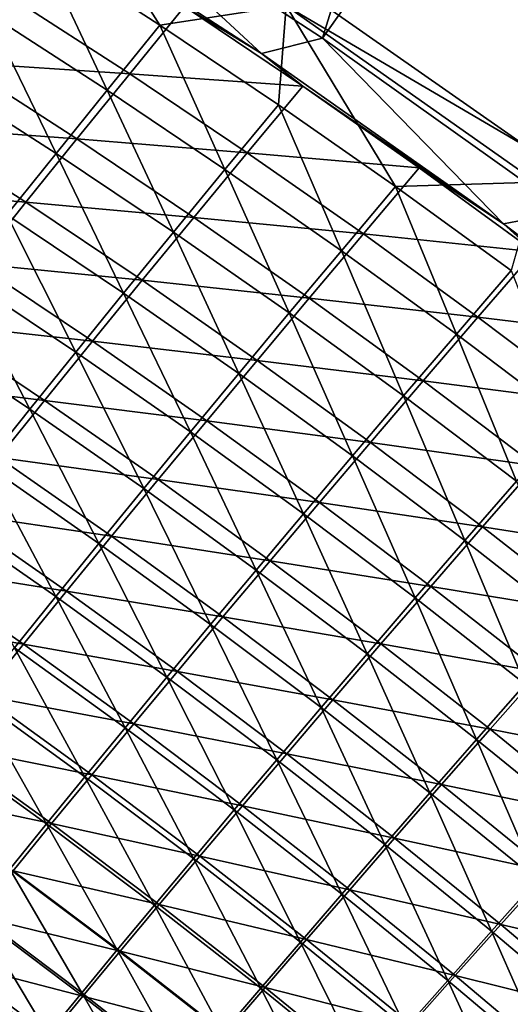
# Model space of a CAD drawing. Header units: metres. Extents: x -1 to 1402, y -1402 to 1.
# Tile 417 of 444: x 1125 to 1150, y -191 to -140. Entities that reach past the tile are written whole.
import ezdxf

# ---------------------------------------------------------------- set-up
doc = ezdxf.new("R2010")
doc.units = ezdxf.units.M

msp = doc.modelspace()

# ---------------------------------------------------------------- linework, layer by layer
at = {"layer": 'None0'}
for points in [[(1126.619507, -131.659164, -29.542799), (1140.182861, -140.514282, -29.542719), (1155.908936, -89.524254)], [(1155.908936, -89.524254), (1140.182861, -140.514282, -29.542719), (1169.822754, -98.733185)], [(1150.873535, -146.218506, -32.127827), (1139.584961, -138.304794, -32.127876), (1170.299805, -98.121864, -3)], [(1140.182861, -140.514282, -29.542719), (1152.828125, -149.50354, -29.542665), (1169.822754, -98.733185)], [(1125.562866, -135.82196, -60.62711), (1126.058838, -130.861496, -32.845287), (1131.772583, -139.836227, -60.626606)], [(1126.058838, -130.861496, -32.845287), (1138.311157, -138.839264, -32.84536), (1131.772583, -139.836227, -60.626606)], [(1124.188843, -133.005203, -30.944132), (1137.031738, -141.316284, -30.947189), (1126.619507, -131.659164, -29.542799)], [(1137.031738, -141.316284, -30.947189), (1140.182861, -140.514282, -29.542719), (1126.619507, -131.659164, -29.542799)], [(1137.031738, -141.316284, -30.947189), (1124.188843, -133.005203, -30.944132), (1133.046265, -138.878265, -32.354538)], [(1125.562866, -135.82196, -60.62711), (1129.032593, -143.211472, -88.439194), (1122.853271, -139.225113, -88.440414)], [(1129.032593, -143.211472, -88.439194), (1125.562866, -135.82196, -60.62711), (1131.772583, -139.836227, -60.626606)], [(1130.206299, -142.357376, -60.151833), (1124.048706, -138.375107, -60.152367), (1121.340454, -141.781296, -87.977814)], [(1130.206299, -142.357376, -60.151833), (1133.046265, -138.878265, -32.354538), (1124.048706, -138.375107, -60.152367)], [(1138.311157, -138.839264, -32.84536), (1139.584961, -138.304794, -32.127876), (1150.873535, -146.218506, -32.127827)], [(1139.160767, -143.000946, -32.354671), (1133.046265, -138.878265, -32.354538), (1130.206299, -142.357376, -60.151833)], [(1131.772583, -139.836227, -60.626606), (1138.311157, -138.839264, -32.84536), (1137.908936, -143.962769, -60.626141)], [(1137.031738, -141.316284, -30.947189), (1133.046265, -138.878265, -32.354538), (1139.160767, -143.000946, -32.354671)], [(1138.311157, -138.839264, -32.84536), (1143.969604, -148.201035, -60.625721), (1137.908936, -143.962769, -60.626141)], [(1138.311157, -138.839264, -32.84536), (1150.873535, -146.218506, -32.127827), (1151.264648, -147.97139, -32.845329)], [(1138.311157, -138.839264, -32.84536), (1151.264648, -147.97139, -32.845329), (1143.969604, -148.201035, -60.625721)], [(1122.853271, -139.225113, -88.440414), (1126.391602, -146.488495, -116.289742), (1120.244141, -142.528641, -116.291489)], [(1122.853271, -139.225113, -88.440414), (1129.032593, -143.211472, -88.439194), (1126.391602, -146.488495, -116.289742)], [(1135.138672, -147.310028, -88.43808), (1129.032593, -143.211472, -88.439194), (1131.772583, -139.836227, -60.626606)], [(1131.772583, -139.836227, -60.626606), (1137.908936, -143.962769, -60.626141), (1135.138672, -147.310028, -88.43808)], [(1137.031738, -141.316284, -30.947189), (1149.55542, -150.12262, -30.950741), (1140.182861, -140.514282, -29.542719)], [(1149.55542, -150.12262, -30.950741), (1152.828125, -149.50354, -29.542665), (1140.182861, -140.514282, -29.542719)], [(1149.55542, -150.12262, -30.950741), (1137.031738, -141.316284, -30.947189), (1139.160767, -143.000946, -32.354671)], [(1127.467285, -145.73555, -87.976387), (1121.340454, -141.781296, -87.977814), (1118.731934, -145.087372, -115.841141)], [(1127.467285, -145.73555, -87.976387), (1130.206299, -142.357376, -60.151833), (1121.340454, -141.781296, -87.977814)], [(1120.244141, -142.528641, -116.291489), (1126.391602, -146.488495, -116.289742), (1123.848755, -149.667572, -144.173248)], [(1136.291626, -146.45047, -60.151337), (1130.206299, -142.357376, -60.151833), (1127.467285, -145.73555, -87.976387)], [(1136.291626, -146.45047, -60.151337), (1139.160767, -143.000946, -32.354671), (1130.206299, -142.357376, -60.151833)], [(1129.032593, -143.211472, -88.439194), (1132.466064, -150.560333, -116.288132), (1126.391602, -146.488495, -116.289742)], [(1132.466064, -150.560333, -116.288132), (1129.032593, -143.211472, -88.439194), (1135.138672, -147.310028, -88.43808)], [(1145.200439, -147.233551, -32.354797), (1139.160767, -143.000946, -32.354671), (1136.291626, -146.45047, -60.151337)], [(1149.55542, -150.12262, -30.950741), (1139.160767, -143.000946, -32.354671), (1145.200439, -147.233551, -32.354797)], [(1137.908936, -143.962769, -60.626141), (1141.169189, -151.520233, -88.437057), (1135.138672, -147.310028, -88.43808)], [(1137.908936, -143.962769, -60.626141), (1143.969604, -148.201035, -60.625721), (1141.169189, -151.520233, -88.437057)], [(1124.826782, -149.015045, -115.839043), (1118.731934, -145.087372, -115.841141), (1116.221924, -148.293961, -143.738174)], [(1124.826782, -149.015045, -115.839043), (1127.467285, -145.73555, -87.976387), (1118.731934, -145.087372, -115.841141)], [(1133.522095, -149.800522, -87.97506), (1127.467285, -145.73555, -87.976387), (1124.826782, -149.015045, -115.839043)], [(1133.522095, -149.800522, -87.97506), (1136.291626, -146.45047, -60.151337), (1127.467285, -145.73555, -87.976387)], [(1126.391602, -146.488495, -116.289742), (1129.890503, -153.713837, -144.171295), (1123.848755, -149.667572, -144.173248)], [(1126.391602, -146.488495, -116.289742), (1132.466064, -150.560333, -116.288132), (1129.890503, -153.713837, -144.171295)], [(1142.302368, -150.653503, -60.150887), (1136.291626, -146.45047, -60.151337), (1133.522095, -149.800522, -87.97506)], [(1142.302368, -150.653503, -60.150887), (1145.200439, -147.233551, -32.354797), (1136.291626, -146.45047, -60.151337)], [(1151.162964, -151.575104, -32.354916), (1145.200439, -147.233551, -32.354797), (1142.302368, -150.653503, -60.150887)], [(1151.162964, -151.575104, -32.354916), (1149.55542, -150.12262, -30.950741), (1145.200439, -147.233551, -32.354797)], [(1138.465332, -154.743652, -116.286659), (1132.466064, -150.560333, -116.288132), (1135.138672, -147.310028, -88.43808)], [(1135.138672, -147.310028, -88.43808), (1141.169189, -151.520233, -88.437057), (1138.465332, -154.743652, -116.286659)], [(1122.283813, -152.19632, -143.735626), (1124.826782, -149.015045, -115.839043), (1116.221924, -148.293961, -143.738174)], [(1143.969604, -148.201035, -60.625721), (1147.121948, -155.841583, -88.436134), (1141.169189, -151.520233, -88.437057)], [(1151.264648, -147.97139, -32.845329), (1149.952271, -152.550491, -60.62534), (1143.969604, -148.201035, -60.625721)], [(1143.969604, -148.201035, -60.625721), (1149.952271, -152.550491, -60.62534), (1147.121948, -155.841583, -88.436134)], [(1130.849854, -153.053238, -115.83709), (1124.826782, -149.015045, -115.839043), (1122.283813, -152.19632, -143.735626)], [(1130.849854, -153.053238, -115.83709), (1133.522095, -149.800522, -87.97506), (1124.826782, -149.015045, -115.839043)], [(1123.848755, -149.667572, -144.173248), (1127.411499, -156.770294, -172.079849), (1121.403076, -152.748672, -172.082062)], [(1123.848755, -149.667572, -144.173248), (1129.890503, -153.713837, -144.171295), (1127.411499, -156.770294, -172.079849)], [(1139.502441, -153.975327, -87.973846), (1133.522095, -149.800522, -87.97506), (1130.849854, -153.053238, -115.83709)], [(1139.502441, -153.975327, -87.973846), (1142.302368, -150.653503, -60.150887), (1133.522095, -149.800522, -87.97506)], [(1149.55542, -150.12262, -30.950741), (1161.511597, -159.230621, -30.954157), (1152.828125, -149.50354, -29.542665)], [(1161.511597, -159.230621, -30.954157), (1149.55542, -150.12262, -30.950741), (1151.162964, -151.575104, -32.354916)], [(1132.466064, -150.560333, -116.288132), (1135.857544, -157.871277, -144.169525), (1129.890503, -153.713837, -144.171295)], [(1135.857544, -157.871277, -144.169525), (1132.466064, -150.560333, -116.288132), (1138.465332, -154.743652, -116.286659)], [(1148.235962, -154.96553, -60.150478), (1142.302368, -150.653503, -60.150887), (1139.502441, -153.975327, -87.973846)], [(1148.235962, -154.96553, -60.150478), (1151.162964, -151.575104, -32.354916), (1142.302368, -150.653503, -60.150887)], [(1141.169189, -151.520233, -88.437057), (1144.387085, -159.037949, -116.285339), (1138.465332, -154.743652, -116.286659)], [(1141.169189, -151.520233, -88.437057), (1147.121948, -155.841583, -88.436134), (1144.387085, -159.037949, -116.285339)], [(1157.046021, -156.024658, -32.355022), (1151.162964, -151.575104, -32.354916), (1148.235962, -154.96553, -60.150478)], [(1128.27417, -156.208862, -143.733261), (1122.283813, -152.19632, -143.735626), (1119.837646, -155.279282, -171.657639)], [(1128.27417, -156.208862, -143.733261), (1130.849854, -153.053238, -115.83709), (1122.283813, -152.19632, -143.735626)], [(1121.403076, -152.748672, -172.082062), (1125.027954, -159.730164, -200.010452), (1119.053345, -155.732361, -200.012878)], [(1121.403076, -152.748672, -172.082062), (1127.411499, -156.770294, -172.079849), (1125.027954, -159.730164, -200.010452)], [(1149.952271, -152.550491, -60.62534), (1152.994629, -160.2733, -88.435326), (1147.121948, -155.841583, -88.436134)], [(1136.798706, -157.201004, -115.835304), (1130.849854, -153.053238, -115.83709), (1128.27417, -156.208862, -143.733261)], [(1136.798706, -157.201004, -115.835304), (1139.502441, -153.975327, -87.973846), (1130.849854, -153.053238, -115.83709)], [(1129.890503, -153.713837, -144.171295), (1133.345581, -160.90274, -172.07782), (1127.411499, -156.770294, -172.079849)], [(1129.890503, -153.713837, -144.171295), (1135.857544, -157.871277, -144.169525), (1133.345581, -160.90274, -172.07782)], [(1145.405884, -158.259018, -87.972748), (1139.502441, -153.975327, -87.973846), (1136.798706, -157.201004, -115.835304)], [(1145.405884, -158.259018, -87.972748), (1148.235962, -154.96553, -60.150478), (1139.502441, -153.975327, -87.973846)], [(1141.747314, -162.139404, -144.167923), (1135.857544, -157.871277, -144.169525), (1138.465332, -154.743652, -116.286659)], [(1138.465332, -154.743652, -116.286659), (1144.387085, -159.037949, -116.285339), (1141.747314, -162.139404, -144.167923)], [(1125.794556, -159.267151, -171.654938), (1119.837646, -155.279282, -171.657639), (1117.487305, -158.264496, -199.601212)], [(1125.794556, -159.267151, -171.654938), (1128.27417, -156.208862, -143.733261), (1119.837646, -155.279282, -171.657639)], [(1154.089966, -159.385574, -60.150116), (1148.235962, -154.96553, -60.150478), (1145.405884, -158.259018, -87.972748)], [(1154.089966, -159.385574, -60.150116), (1157.046021, -156.024658, -32.355022), (1148.235962, -154.96553, -60.150478)], [(1119.053345, -155.732361, -200.012878), (1125.027954, -159.730164, -200.010452), (1122.73877, -162.593964, -227.960876)], [(1147.121948, -155.841583, -88.436134), (1150.229004, -163.442429, -116.284172), (1144.387085, -159.037949, -116.285339)], [(1147.121948, -155.841583, -88.436134), (1152.994629, -160.2733, -88.435326), (1150.229004, -163.442429, -116.284172)], [(1134.190552, -160.330658, -143.731079), (1128.27417, -156.208862, -143.733261), (1125.794556, -159.267151, -171.654938)], [(1134.190552, -160.330658, -143.731079), (1136.798706, -157.201004, -115.835304), (1128.27417, -156.208862, -143.733261)], [(1127.411499, -156.770294, -172.079849), (1130.928589, -163.838303, -200.00824), (1125.027954, -159.730164, -200.010452)], [(1127.411499, -156.770294, -172.079849), (1133.345581, -160.90274, -172.07782), (1130.928589, -163.838303, -200.00824)], [(1142.670776, -161.457443, -115.833679), (1136.798706, -157.201004, -115.835304), (1134.190552, -160.330658, -143.731079)], [(1142.670776, -161.457443, -115.833679), (1145.405884, -158.259018, -87.972748), (1136.798706, -157.201004, -115.835304)], [(1135.857544, -157.871277, -144.169525), (1139.202881, -165.145493, -172.076004), (1133.345581, -160.90274, -172.07782)], [(1139.202881, -165.145493, -172.076004), (1135.857544, -157.871277, -144.169525), (1141.747314, -162.139404, -144.167923)], [(1123.410278, -162.2285, -199.598267), (1125.794556, -159.267151, -171.654938), (1117.487305, -158.264496, -199.601212)], [(1151.229858, -162.650635, -87.971764), (1145.405884, -158.259018, -87.972748), (1142.670776, -161.457443, -115.833679)], [(1151.229858, -162.650635, -87.971764), (1154.089966, -159.385574, -60.150116), (1145.405884, -158.259018, -87.972748)], [(1131.677856, -163.363876, -171.652466), (1125.794556, -159.267151, -171.654938), (1123.410278, -162.2285, -199.598267)], [(1131.677856, -163.363876, -171.652466), (1134.190552, -160.330658, -143.731079), (1125.794556, -159.267151, -171.654938)], [(1144.387085, -159.037949, -116.285339), (1147.557861, -166.517456, -144.166504), (1141.747314, -162.139404, -144.167923)], [(1144.387085, -159.037949, -116.285339), (1150.229004, -163.442429, -116.284172), (1147.557861, -166.517456, -144.166504)], [(1125.027954, -159.730164, -200.010452), (1128.605835, -166.678375, -227.958542), (1122.73877, -162.593964, -227.960876)], [(1125.027954, -159.730164, -200.010452), (1130.928589, -163.838303, -200.00824), (1128.605835, -166.678375, -227.958542)], [(1140.030396, -164.560806, -143.729111), (1134.190552, -160.330658, -143.731079), (1131.677856, -163.363876, -171.652466)], [(1140.030396, -164.560806, -143.729111), (1142.670776, -161.457443, -115.833679), (1134.190552, -160.330658, -143.731079)], [(1133.345581, -160.90274, -172.07782), (1136.753052, -168.056305, -200.006241), (1130.928589, -163.838303, -200.00824)], [(1133.345581, -160.90274, -172.07782), (1139.202881, -165.145493, -172.076004), (1136.753052, -168.056305, -200.006241)], [(1148.463745, -165.821609, -115.83223), (1142.670776, -161.457443, -115.833679), (1140.030396, -164.560806, -143.729111)], [(1148.463745, -165.821609, -115.83223), (1151.229858, -162.650635, -87.971764), (1142.670776, -161.457443, -115.833679)], [(1122.73877, -162.593964, -227.960876), (1126.376221, -169.423386, -255.926529), (1120.542847, -165.362289, -255.928925)], [(1129.26001, -166.300888, -199.595566), (1123.410278, -162.2285, -199.598267), (1121.120117, -165.093582, -227.561295)], [(1122.73877, -162.593964, -227.960876), (1128.605835, -166.678375, -227.958542), (1126.376221, -169.423386, -255.926529)], [(1129.26001, -166.300888, -199.595566), (1131.677856, -163.363876, -171.652466), (1123.410278, -162.2285, -199.598267)], [(1144.981323, -169.497787, -172.074387), (1139.202881, -165.145493, -172.076004), (1141.747314, -162.139404, -144.167923)], [(1141.747314, -162.139404, -144.167923), (1147.557861, -166.517456, -144.166504), (1144.981323, -169.497787, -172.074387)], [(1156.972168, -167.149033, -87.970901), (1151.229858, -162.650635, -87.971764), (1148.463745, -165.821609, -115.83223)], [(1137.484985, -167.568542, -171.650223), (1131.677856, -163.363876, -171.652466), (1129.26001, -166.300888, -199.595566)], [(1137.484985, -167.568542, -171.650223), (1140.030396, -164.560806, -143.729111), (1131.677856, -163.363876, -171.652466)], [(1150.229004, -163.442429, -116.284172), (1153.286743, -171.003494, -144.165268), (1147.557861, -166.517456, -144.166504)], [(1130.928589, -163.838303, -200.00824), (1134.397095, -170.872131, -227.956436), (1128.605835, -166.678375, -227.958542)], [(1130.928589, -163.838303, -200.00824), (1136.753052, -168.056305, -200.006241), (1134.397095, -170.872131, -227.956436)], [(1145.791626, -168.898376, -143.727341), (1140.030396, -164.560806, -143.729111), (1137.484985, -167.568542, -171.650223)], [(1145.791626, -168.898376, -143.727341), (1148.463745, -165.821609, -115.83223), (1140.030396, -164.560806, -143.729111)], [(1126.936157, -169.142212, -227.558456), (1121.120117, -165.093582, -227.561295), (1118.923096, -167.863037, -255.541458)], [(1126.936157, -169.142212, -227.558456), (1129.26001, -166.300888, -199.595566), (1121.120117, -165.093582, -227.561295)], [(1139.202881, -165.145493, -172.076004), (1142.499023, -172.383408, -200.004471), (1136.753052, -168.056305, -200.006241)], [(1142.499023, -172.383408, -200.004471), (1139.202881, -165.145493, -172.076004), (1144.981323, -169.497787, -172.074387)], [(1120.542847, -165.362289, -255.928925), (1126.376221, -169.423386, -255.926529), (1124.239014, -172.0737, -283.909607)], [(1154.175293, -170.292358, -115.830948), (1148.463745, -165.821609, -115.83223), (1145.791626, -168.898376, -143.727341)], [(1154.175293, -170.292358, -115.830948), (1156.972168, -167.149033, -87.970901), (1148.463745, -165.821609, -115.83223)], [(1128.605835, -166.678375, -227.958542), (1132.134399, -173.593231, -255.924377), (1126.376221, -169.423386, -255.926529)], [(1135.034058, -170.480743, -199.593109), (1129.26001, -166.300888, -199.595566), (1126.936157, -169.142212, -227.558456)], [(1128.605835, -166.678375, -227.958542), (1134.397095, -170.872131, -227.956436), (1132.134399, -173.593231, -255.924377)], [(1135.034058, -170.480743, -199.593109), (1137.484985, -167.568542, -171.650223), (1129.26001, -166.300888, -199.595566)], [(1147.557861, -166.517456, -144.166504), (1150.678711, -173.957687, -172.072983), (1144.981323, -169.497787, -172.074387)], [(1147.557861, -166.517456, -144.166504), (1153.286743, -171.003494, -144.165268), (1150.678711, -173.957687, -172.072983)], [(1143.213745, -171.880219, -171.648209), (1137.484985, -167.568542, -171.650223), (1135.034058, -170.480743, -199.593109)], [(1143.213745, -171.880219, -171.648209), (1145.791626, -168.898376, -143.727341), (1137.484985, -167.568542, -171.650223)], [(1124.705444, -171.888321, -255.538589), (1118.923096, -167.863037, -255.541458), (1116.818115, -170.537445, -283.535858)], [(1124.705444, -171.888321, -255.538589), (1126.936157, -169.142212, -227.558456), (1118.923096, -167.863037, -255.541458)], [(1136.753052, -168.056305, -200.006241), (1140.110474, -175.174454, -227.954559), (1134.397095, -170.872131, -227.956436)], [(1136.753052, -168.056305, -200.006241), (1142.499023, -172.383408, -200.004471), (1140.110474, -175.174454, -227.954559)], [(1132.67688, -173.297775, -227.555893), (1126.936157, -169.142212, -227.558456), (1124.705444, -171.888321, -255.538589)], [(1132.67688, -173.297775, -227.555893), (1135.034058, -170.480743, -199.593109), (1126.936157, -169.142212, -227.558456)], [(1151.47168, -173.342224, -143.725784), (1145.791626, -168.898376, -143.727341), (1143.213745, -171.880219, -171.648209)], [(1151.47168, -173.342224, -143.725784), (1154.175293, -170.292358, -115.830948), (1145.791626, -168.898376, -143.727341)], [(1126.376221, -169.423386, -255.926529), (1129.964355, -176.219879, -283.907501), (1124.239014, -172.0737, -283.909607)], [(1126.376221, -169.423386, -255.926529), (1132.134399, -173.593231, -255.924377), (1129.964355, -176.219879, -283.907501)], [(1148.164429, -176.817657, -200.00293), (1142.499023, -172.383408, -200.004471), (1144.981323, -169.497787, -172.074387)], [(1144.981323, -169.497787, -172.074387), (1150.678711, -173.957687, -172.072983), (1148.164429, -176.817657, -200.00293)], [(1122.567017, -174.539658, -283.533081), (1124.705444, -171.888321, -255.538589), (1116.818115, -170.537445, -283.535858)], [(1140.730103, -174.76712, -199.590912), (1135.034058, -170.480743, -199.593109), (1132.67688, -173.297775, -227.555893)], [(1140.730103, -174.76712, -199.590912), (1143.213745, -171.880219, -171.648209), (1135.034058, -170.480743, -199.593109)], [(1134.397095, -170.872131, -227.956436), (1137.815186, -177.871094, -255.92247), (1132.134399, -173.593231, -255.924377)], [(1134.397095, -170.872131, -227.956436), (1140.110474, -175.174454, -227.954559), (1137.815186, -177.871094, -255.92247)], [(1124.239014, -172.0737, -283.909607), (1127.886108, -178.752304, -311.901703), (1122.193237, -174.629745, -311.903748)], [(1130.412964, -176.019974, -255.535995), (1124.705444, -171.888321, -255.538589), (1122.567017, -174.539658, -283.533081)], [(1124.239014, -172.0737, -283.909607), (1129.964355, -176.219879, -283.907501), (1127.886108, -178.752304, -311.901703)], [(1130.412964, -176.019974, -255.535995), (1132.67688, -173.297775, -227.555893), (1124.705444, -171.888321, -255.538589)], [(1148.861938, -176.297791, -171.646439), (1143.213745, -171.880219, -171.648209), (1140.730103, -174.76712, -199.590912)], [(1148.861938, -176.297791, -171.646439), (1151.47168, -173.342224, -143.725784), (1143.213745, -171.880219, -171.648209)], [(1142.499023, -172.383408, -200.004471), (1145.743774, -179.58342, -227.952942), (1140.110474, -175.174454, -227.954559)], [(1145.743774, -179.58342, -227.952942), (1142.499023, -172.383408, -200.004471), (1148.164429, -176.817657, -200.00293)], [(1138.340088, -177.559326, -227.553589), (1132.67688, -173.297775, -227.555893), (1130.412964, -176.019974, -255.535995)], [(1138.340088, -177.559326, -227.553589), (1140.730103, -174.76712, -199.590912), (1132.67688, -173.297775, -227.555893)], [(1132.134399, -173.593231, -255.924377), (1135.612671, -180.473434, -283.905609), (1129.964355, -176.219879, -283.907501)], [(1132.134399, -173.593231, -255.924377), (1137.815186, -177.871094, -255.92247), (1135.612671, -180.473434, -283.905609)], [(1157.068481, -177.89119, -143.724457), (1151.47168, -173.342224, -143.725784), (1148.861938, -176.297791, -171.646439)], [(1150.678711, -173.957687, -172.072983), (1153.746948, -181.356827, -200.001617), (1148.164429, -176.817657, -200.00293)], [(1122.193237, -174.629745, -311.903748), (1125.898926, -181.190781, -339.902588), (1120.237915, -177.091888, -339.90448)], [(1128.241577, -178.647644, -283.530548), (1122.567017, -174.539658, -283.533081), (1120.520142, -177.096741, -311.539185)], [(1122.193237, -174.629745, -311.903748), (1127.886108, -178.752304, -311.901703), (1125.898926, -181.190781, -339.902588)], [(1128.241577, -178.647644, -283.530548), (1130.412964, -176.019974, -255.535995), (1122.567017, -174.539658, -283.533081)], [(1146.346069, -179.158951, -199.588974), (1140.730103, -174.76712, -199.590912), (1138.340088, -177.559326, -227.553589)], [(1146.346069, -179.158951, -199.588974), (1148.861938, -176.297791, -171.646439), (1140.730103, -174.76712, -199.590912)], [(1140.110474, -175.174454, -227.954559), (1143.416382, -182.25502, -255.920807), (1137.815186, -177.871094, -255.92247)], [(1140.110474, -175.174454, -227.954559), (1145.743774, -179.58342, -227.952942), (1143.416382, -182.25502, -255.920807)], [(1129.964355, -176.219879, -283.907501), (1133.502319, -182.981644, -311.899933), (1127.886108, -178.752304, -311.901703)], [(1136.043213, -180.25705, -255.533676), (1130.412964, -176.019974, -255.535995), (1128.241577, -178.647644, -283.530548)], [(1129.964355, -176.219879, -283.907501), (1135.612671, -180.473434, -283.905609), (1133.502319, -182.981644, -311.899933)], [(1136.043213, -180.25705, -255.533676), (1138.340088, -177.559326, -227.553589), (1130.412964, -176.019974, -255.535995)], [(1154.427246, -180.820145, -171.644928), (1148.861938, -176.297791, -171.646439), (1146.346069, -179.158951, -199.588974)], [(1154.427246, -180.820145, -171.644928), (1157.068481, -177.89119, -143.724457), (1148.861938, -176.297791, -171.646439)], [(1151.294678, -184.096802, -227.951553), (1145.743774, -179.58342, -227.952942), (1148.164429, -176.817657, -200.00293)], [(1148.164429, -176.817657, -200.00293), (1153.746948, -181.356827, -200.001617), (1151.294678, -184.096802, -227.951553)], [(1126.162109, -181.181152, -311.536835), (1120.520142, -177.096741, -311.539185), (1118.563721, -179.56012, -339.554504)], [(1120.237915, -177.091888, -339.90448), (1125.898926, -181.190781, -339.902588), (1124.002319, -183.535522, -367.905701)], [(1126.162109, -181.181152, -311.536835), (1128.241577, -178.647644, -283.530548), (1120.520142, -177.096741, -311.539185)], [(1137.815186, -177.871094, -255.92247), (1141.181885, -184.832489, -283.903992), (1135.612671, -180.473434, -283.905609)], [(1143.923584, -181.925827, -227.551559), (1138.340088, -177.559326, -227.553589), (1136.043213, -180.25705, -255.533676)], [(1137.815186, -177.871094, -255.92247), (1143.416382, -182.25502, -255.920807), (1141.181885, -184.832489, -283.903992)], [(1143.923584, -181.925827, -227.551559), (1146.346069, -179.158951, -199.588974), (1138.340088, -177.559326, -227.553589)], [(1127.886108, -178.752304, -311.901703), (1131.483765, -185.395798, -339.90094), (1125.898926, -181.190781, -339.902588)], [(1133.839233, -182.860458, -283.52829), (1128.241577, -178.647644, -283.530548), (1126.162109, -181.181152, -311.536835)], [(1127.886108, -178.752304, -311.901703), (1133.502319, -182.981644, -311.899933), (1131.483765, -185.395798, -339.90094)], [(1133.839233, -182.860458, -283.52829), (1136.043213, -180.25705, -255.533676), (1128.241577, -178.647644, -283.530548)], [(1151.879639, -183.655106, -199.587326), (1146.346069, -179.158951, -199.588974), (1143.923584, -181.925827, -227.551559)], [(1151.879639, -183.655106, -199.587326), (1154.427246, -180.820145, -171.644928), (1146.346069, -179.158951, -199.588974)], [(1124.173828, -183.620926, -339.552368), (1126.162109, -181.181152, -311.536835), (1118.563721, -179.56012, -339.554504)], [(1145.743774, -179.58342, -227.952942), (1148.935669, -186.742813, -255.919388), (1143.416382, -182.25502, -255.920807)], [(1148.935669, -186.742813, -255.919388), (1145.743774, -179.58342, -227.952942), (1151.294678, -184.096802, -227.951553)], [(1141.59436, -184.598511, -255.531647), (1136.043213, -180.25705, -255.533676), (1133.839233, -182.860458, -283.52829)], [(1141.59436, -184.598511, -255.531647), (1143.923584, -181.925827, -227.551559), (1136.043213, -180.25705, -255.533676)], [(1135.612671, -180.473434, -283.905609), (1139.039917, -187.315857, -311.898346), (1133.502319, -182.981644, -311.899933)], [(1135.612671, -180.473434, -283.905609), (1141.181885, -184.832489, -283.903992), (1139.039917, -187.315857, -311.898346)], [(1125.898926, -181.190781, -339.902588), (1129.556396, -187.716049, -367.904175), (1124.002319, -183.535522, -367.905701)], [(1131.727661, -185.369797, -311.534698), (1126.162109, -181.181152, -311.536835), (1124.173828, -183.620926, -339.552368)], [(1125.898926, -181.190781, -339.902588), (1131.483765, -185.395798, -339.90094), (1129.556396, -187.716049, -367.904175)], [(1131.727661, -185.369797, -311.534698), (1133.839233, -182.860458, -283.52829), (1126.162109, -181.181152, -311.536835)], [(1149.425293, -186.396149, -227.549835), (1143.923584, -181.925827, -227.551559), (1141.59436, -184.598511, -255.531647)], [(1149.425293, -186.396149, -227.549835), (1151.879639, -183.655106, -199.587326), (1143.923584, -181.925827, -227.551559)], [(1143.416382, -182.25502, -255.920807), (1146.669556, -189.29483, -283.902588), (1141.181885, -184.832489, -283.903992)], [(1143.416382, -182.25502, -255.920807), (1148.935669, -186.742813, -255.919388), (1146.669556, -189.29483, -283.902588)], [(1133.502319, -182.981644, -311.899933), (1136.990112, -189.705109, -339.899475), (1131.483765, -185.395798, -339.90094)], [(1139.358154, -187.177063, -283.526306), (1133.839233, -182.860458, -283.52829), (1131.727661, -185.369797, -311.534698)], [(1133.502319, -182.981644, -311.899933), (1139.039917, -187.315857, -311.898346), (1136.990112, -189.705109, -339.899475)], [(1139.358154, -187.177063, -283.526306), (1141.59436, -184.598511, -255.531647), (1133.839233, -182.860458, -283.52829)], [(1124.002319, -183.535522, -367.905701), (1127.719604, -189.942627, -395.906799), (1122.195435, -185.786911, -395.908173)], [(1129.707886, -187.78537, -339.550446), (1124.173828, -183.620926, -339.552368), (1122.276123, -185.967453, -367.575409)], [(1124.002319, -183.535522, -367.905701), (1129.556396, -187.716049, -367.904175), (1127.719604, -189.942627, -395.906799)], [(1129.707886, -187.78537, -339.550446), (1131.727661, -185.369797, -311.534698), (1124.173828, -183.620926, -339.552368)], [(1157.328857, -188.254486, -199.585968), (1151.879639, -183.655106, -199.587326), (1149.425293, -186.396149, -227.549835)], [(1154.37085, -191.33226, -255.918228), (1148.935669, -186.742813, -255.919388), (1151.294678, -184.096802, -227.951553)], [(1141.181885, -184.832489, -283.903992), (1144.496338, -191.752762, -311.897034), (1139.039917, -187.315857, -311.898346)], [(1147.064331, -189.043259, -255.529907), (1141.59436, -184.598511, -255.531647), (1139.358154, -187.177063, -283.526306)], [(1141.181885, -184.832489, -283.903992), (1146.669556, -189.29483, -283.902588), (1144.496338, -191.752762, -311.897034)], [(1147.064331, -189.043259, -255.529907), (1149.425293, -186.396149, -227.549835), (1141.59436, -184.598511, -255.531647)], [(1131.483765, -185.395798, -339.90094), (1135.032227, -192.00029, -367.902863), (1129.556396, -187.716049, -367.904175)], [(1137.214844, -189.661636, -311.532837), (1131.727661, -185.369797, -311.534698), (1129.707886, -187.78537, -339.550446)], [(1131.483765, -185.395798, -339.90094), (1136.990112, -189.705109, -339.899475), (1135.032227, -192.00029, -367.902863)], [(1137.214844, -189.661636, -311.532837), (1139.358154, -187.177063, -283.526306), (1131.727661, -185.369797, -311.534698)], [(1127.779419, -190.107529, -367.573792), (1122.276123, -185.967453, -367.575409), (1120.468018, -188.221313, -395.604797)], [(1122.195435, -185.786911, -395.908173), (1125.972534, -192.076279, -423.912384), (1120.476929, -187.945801, -423.913513)], [(1122.195435, -185.786911, -395.908173), (1127.719604, -189.942627, -395.906799), (1125.972534, -192.076279, -423.912384)], [(1127.779419, -190.107529, -367.573792), (1129.707886, -187.78537, -339.550446), (1122.276123, -185.967453, -367.575409)], [(1154.843262, -190.969223, -227.548401), (1149.425293, -186.396149, -227.549835), (1147.064331, -189.043259, -255.529907)], [(1154.843262, -190.969223, -227.548401), (1157.328857, -188.254486, -199.585968), (1149.425293, -186.396149, -227.549835)], [(1148.935669, -186.742813, -255.919388), (1152.07373, -193.858261, -283.901428), (1146.669556, -189.29483, -283.902588)], [(1152.07373, -193.858261, -283.901428), (1148.935669, -186.742813, -255.919388), (1154.37085, -191.33226, -255.918228)], [(1139.039917, -187.315857, -311.898346), (1142.415771, -194.116547, -339.898224), (1136.990112, -189.705109, -339.899475)], [(1144.796509, -191.596405, -283.524597), (1139.358154, -187.177063, -283.526306), (1137.214844, -189.661636, -311.532837)], [(1139.039917, -187.315857, -311.898346), (1144.496338, -191.752762, -311.897034), (1142.415771, -194.116547, -339.898224)], [(1144.796509, -191.596405, -283.524597), (1147.064331, -189.043259, -255.529907), (1139.358154, -187.177063, -283.526306)], [(1120.476929, -187.945801, -423.913513), (1125.972534, -192.076279, -423.912384), (1124.313843, -194.117859, -451.926086)], [(1129.556396, -187.716049, -367.904175), (1133.165649, -194.201492, -395.90564), (1127.719604, -189.942627, -395.906799)], [(1135.163818, -192.052414, -339.548767), (1129.707886, -187.78537, -339.550446), (1127.779419, -190.107529, -367.573792)], [(1129.556396, -187.716049, -367.904175), (1135.032227, -192.00029, -367.902863), (1133.165649, -194.201492, -395.90564)], [(1135.163818, -192.052414, -339.548767), (1137.214844, -189.661636, -311.532837), (1129.707886, -187.78537, -339.550446)], [(1125.94165, -192.336716, -395.603546), (1120.468018, -188.221313, -395.604797), (1118.748901, -190.382874, -423.636719)], [(1125.94165, -192.336716, -395.603546), (1127.779419, -190.107529, -367.573792), (1120.468018, -188.221313, -395.604797)], [(1152.450928, -193.59024, -255.528458), (1147.064331, -189.043259, -255.529907), (1144.796509, -191.596405, -283.524597)], [(1152.450928, -193.59024, -255.528458), (1154.843262, -190.969223, -227.548401), (1147.064331, -189.043259, -255.529907)], [(1146.669556, -189.29483, -283.902588), (1149.869629, -196.290207, -311.895935), (1144.496338, -191.752762, -311.897034)], [(1146.669556, -189.29483, -283.902588), (1152.07373, -193.858261, -283.901428), (1149.869629, -196.290207, -311.895935)], [(1133.204956, -194.34964, -367.572388), (1127.779419, -190.107529, -367.573792), (1125.94165, -192.336716, -395.603546)], [(1127.719604, -189.942627, -395.906799), (1131.389771, -196.309387, -423.911407), (1125.972534, -192.076279, -423.912384)], [(1127.719604, -189.942627, -395.906799), (1133.165649, -194.201492, -395.90564), (1131.389771, -196.309387, -423.911407)], [(1133.204956, -194.34964, -367.572388), (1135.163818, -192.052414, -339.548767), (1127.779419, -190.107529, -367.573792)], [(1136.990112, -189.705109, -339.899475), (1140.42749, -196.386093, -367.901733), (1135.032227, -192.00029, -367.902863)], [(1142.621704, -194.055618, -311.53125), (1137.214844, -189.661636, -311.532837), (1135.163818, -192.052414, -339.548767)], [(1136.990112, -189.705109, -339.899475), (1142.415771, -194.116547, -339.898224), (1140.42749, -196.386093, -367.901733)], [(1142.621704, -194.055618, -311.53125), (1144.796509, -191.596405, -283.524597), (1137.214844, -189.661636, -311.532837)], [(1124.194092, -194.473206, -423.635925), (1125.94165, -192.336716, -395.603546), (1118.748901, -190.382874, -423.636719)]]:
    msp.add_3dface(points, dxfattribs=at)

doc.saveas('drawing.dxf')
